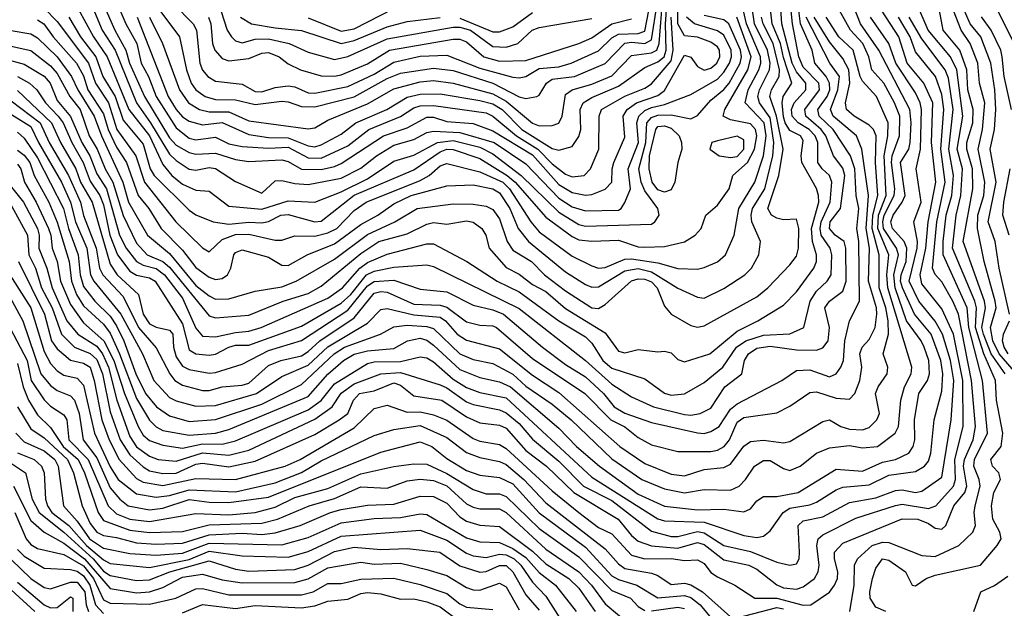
# Model space of a CAD drawing. Header units: metres. Extents: x -51132 to -49532, y -231222 to -229437.
# Tile 528 of 656: x -50456 to -50381, y -229763 to -229718. Entities that reach past the tile are written whole.
import ezdxf

# ---------------------------------------------------------------- set-up
doc = ezdxf.new("R2010")
doc.units = ezdxf.units.M
for name, color, linetype in [('CONTOUR_HALF', 8, 'Continuous'), ('CONTOUR_INDEX', 1, 'Continuous'), ('CONTOUR_INTER', 3, 'Continuous')]:
    doc.layers.add(name, color=color, linetype=linetype)

msp = doc.modelspace()

# ---------------------------------------------------------------- linework, layer by layer
at = {"layer": 'CONTOUR_HALF'}
for points, elevation in [([(-50454.08, -229717.095), (-50453.08, -229718.089), (-50450.7, -229721.259), (-50450.19, -229722.759), (-50449.2, -229724.259), (-50448.57, -229726.259), (-50447.128, -229728.259), (-50446.48, -229730.259), (-50444.097, -229733.259), (-50442.08, -229735.239), (-50441.58, -229735.528), (-50440.58, -229734.587), (-50439.58, -229734.222), (-50438.58, -229734.193), (-50436.58, -229734.652), (-50436.08, -229734.636), (-50435.08, -229734.315), (-50433.58, -229734.337), (-50432.58, -229734.098), (-50431.905, -229733.759), (-50430.58, -229732.396), (-50429.67, -229731.759), (-50425.58, -229730.128), (-50424.92, -229729.759), (-50424.08, -229729.022), (-50423.58, -229728.838), (-50421.08, -229729.464), (-50419.326, -229730.259), (-50418.829, -229730.759), (-50417.216, -229733.259), (-50416.58, -229734.007), (-50414.08, -229735.846), (-50412.58, -229736.596), (-50412.08, -229736.765), (-50411.58, -229736.707), (-50410.08, -229736.09), (-50409.58, -229736.053), (-50407.58, -229736.364), (-50406.08, -229736.799), (-50404.58, -229736.839), (-50404.08, -229736.712), (-50403.08, -229736.285), (-50402.451, -229735.759), (-50401.795, -229734.259), (-50401.445, -229732.259), (-50400.236, -229730.259), (-50399.575, -229728.259), (-50399.381, -229726.759), (-50399.538, -229725.759), (-50400.98, -229724.259), (-50400.746, -229723.259), (-50399.938, -229721.759), (-50399.793, -229721.259), (-50399.813, -229720.759), (-50400.861, -229718.259), (-50401.679, -229714.759)], 31.5), ([(-50447.022, -229717.759), (-50444.669, -229723.759), (-50444.079, -229724.759), (-50443.58, -229725.316), (-50443.08, -229725.645), (-50442.08, -229725.918), (-50440.58, -229725.737), (-50438.58, -229726.654), (-50437.08, -229726.862), (-50435.58, -229726.891), (-50434.08, -229727.511), (-50433.58, -229727.571), (-50433.08, -229727.434), (-50431.58, -229726.633), (-50430.474, -229725.759), (-50428.113, -229724.759), (-50426.58, -229723.823), (-50425.58, -229723.601), (-50424.08, -229723.574), (-50421.08, -229724.063), (-50420.08, -229724.335), (-50419.376, -229724.759), (-50417.885, -229726.259), (-50415.58, -229727.706), (-50415.08, -229727.834), (-50414.08, -229727.544), (-50413.58, -229726.798), (-50413.427, -229726.259), (-50413.463, -229724.759), (-50413.241, -229724.259), (-50412.58, -229723.852), (-50410.58, -229722.999), (-50408.58, -229721.573), (-50407.58, -229721.14), (-50407.098, -229720.759), (-50406.964, -229720.259), (-50407.013, -229718.259), (-50406.746, -229714.759)], 28.5), ([(-50452.08, -229716.051), (-50450.34, -229719.259), (-50449.298, -229720.759), (-50447.652, -229724.759), (-50446.083, -229726.759), (-50445.08, -229728.931), (-50444.401, -229729.759), (-50443.58, -229730.402), (-50442.58, -229730.869), (-50441.58, -229730.94), (-50440.08, -229732.081), (-50437.58, -229732.312), (-50435.58, -229731.664), (-50433.58, -229731.779), (-50431.58, -229730.993), (-50429.58, -229729.994), (-50427.58, -229728.675), (-50426.08, -229728.219), (-50424.278, -229727.259), (-50423.08, -229727.092), (-50421.08, -229727.6), (-50420.08, -229728.107), (-50417.928, -229729.759), (-50415.08, -229732.524), (-50413.58, -229733.473), (-50413.08, -229733.576), (-50408.08, -229733.428), (-50407.808, -229733.259), (-50407.495, -229732.759), (-50407.583, -229732.259), (-50408.58, -229730.916), (-50408.848, -229730.259), (-50409.022, -229729.259), (-50408.492, -229727.259), (-50408.433, -229725.759), (-50408.08, -229725.367), (-50407.58, -229725.178), (-50406.58, -229725.166), (-50405.08, -229725.462), (-50404.58, -229725.217), (-50403.58, -229724.037), (-50402.58, -229723.243), (-50402.193, -229722.759), (-50401.352, -229721.259), (-50401.246, -229720.759), (-50401.332, -229720.259), (-50402.213, -229718.259), (-50402.58, -229717.963), (-50404.08, -229717.628)], 30.5), ([(-50449.594, -229716.759), (-50448.717, -229718.759), (-50447.879, -229720.259), (-50447.599, -229721.259), (-50446.476, -229723.759), (-50444.58, -229726.891), (-50444.08, -229727.464), (-50443.08, -229728.017), (-50442.58, -229728.136), (-50441.08, -229728.059), (-50439.58, -229728.546), (-50438.58, -229728.69), (-50436.08, -229728.554), (-50435.58, -229728.704), (-50434.58, -229729.278), (-50433.08, -229729.306), (-50432.08, -229729.075), (-50431.58, -229728.832), (-50428.364, -229726.759), (-50426.58, -229726.142), (-50425.08, -229725.323), (-50424.58, -229725.341), (-50423.58, -229725.671), (-50421.58, -229725.815), (-50420.08, -229726.364), (-50417.08, -229728.18), (-50415.08, -229730.422), (-50414.08, -229731.026), (-50413.08, -229731.251), (-50412.58, -229731.191), (-50411.58, -229730.791), (-50411.081, -229730.259), (-50411.06, -229729.259), (-50410.924, -229728.759), (-50410.08, -229726.838), (-50410.206, -229725.259), (-50409.92, -229724.759), (-50409.197, -229724.259), (-50407.58, -229723.687), (-50407.08, -229723.307), (-50405.58, -229720.638), (-50405.08, -229720.804), (-50404.58, -229721.496), (-50404.08, -229721.784), (-50403.58, -229721.637), (-50403.115, -229721.259), (-50402.897, -229720.759), (-50402.927, -229720.259), (-50403.08, -229720.003), (-50403.58, -229719.652), (-50404.58, -229719.269), (-50405.58, -229719.187), (-50406.062, -229718.259), (-50406.08, -229716.641)], 29.5), ([(-50457.08, -229720.912), (-50455.58, -229721.326), (-50454.08, -229722.243), (-50453.61, -229722.759), (-50453.08, -229724.075), (-50452.08, -229725.294), (-50451.211, -229727.259), (-50450.605, -229728.259), (-50450.08, -229729.622), (-50449.353, -229730.759), (-50448.356, -229734.259), (-50447.87, -229735.259), (-50447.076, -229736.259), (-50446.58, -229736.536), (-50445.58, -229736.788), (-50444.966, -229737.259), (-50443.58, -229739.036), (-50442.58, -229741.298), (-50442.08, -229741.922), (-50441.08, -229741.958), (-50439.58, -229741.624), (-50438.58, -229741.537), (-50437.641, -229741.259), (-50432.58, -229739.035), (-50431.462, -229738.259), (-50430.149, -229736.759), (-50429.58, -229736.346), (-50428.08, -229735.701), (-50425.08, -229734.932), (-50424.58, -229734.929), (-50422.066, -229736.259), (-50419.759, -229737.759), (-50418.08, -229738.556), (-50415.08, -229740.743), (-50413.08, -229741.974), (-50412.58, -229742.433), (-50411.747, -229743.759), (-50411.08, -229744.339), (-50408.58, -229745.132), (-50407.08, -229746.234), (-50406.58, -229746.371), (-50405.58, -229746.273), (-50404.08, -229745.412), (-50402.658, -229744.259), (-50401.621, -229742.759), (-50400.928, -229742.259), (-50399.58, -229741.85), (-50397.58, -229741.728), (-50396.522, -229741.259), (-50396.059, -229739.259), (-50395.58, -229738.519), (-50394.751, -229737.759), (-50394.471, -229737.259), (-50394.417, -229735.759), (-50394.548, -229735.259), (-50395.228, -229734.259), (-50395.292, -229733.759), (-50395.217, -229733.259), (-50394.524, -229731.759), (-50394.397, -229730.259), (-50394.584, -229729.759), (-50395.152, -229729.259), (-50395.464, -229728.759), (-50395.48, -229727.259), (-50395.665, -229726.759), (-50396.117, -229726.259), (-50396.954, -229725.759), (-50397.42, -229725.259), (-50397.465, -229724.759), (-50397.252, -229724.259), (-50396.386, -229723.259), (-50396.379, -229722.759), (-50397.08, -229721.891), (-50397.414, -229721.259), (-50398.184, -229718.259), (-50398.293, -229716.759)], 33.5), ([(-50456.08, -229723.306), (-50453.514, -229725.759), (-50452.83, -229727.259), (-50451.672, -229729.259), (-50451.309, -229730.259), (-50450.441, -229731.759), (-50449.08, -229736.466), (-50448.552, -229737.259), (-50446.933, -229738.759), (-50446.583, -229740.259), (-50446.08, -229740.972), (-50445.58, -229741.244), (-50444.58, -229741.454), (-50444.325, -229741.759), (-50444.266, -229742.759), (-50444.08, -229743.468), (-50443.58, -229744.175), (-50443.08, -229744.441), (-50441.58, -229744.72), (-50441.08, -229744.664), (-50439.08, -229744.027), (-50437.08, -229743.005), (-50434.58, -229742.239), (-50431.08, -229739.935), (-50429.58, -229738.098), (-50429.08, -229737.769), (-50427.58, -229737.683), (-50425.58, -229738.358), (-50423.58, -229738.565), (-50421.58, -229739.558), (-50420.08, -229739.914), (-50419.281, -229740.259), (-50416.328, -229742.759), (-50414.58, -229744.07), (-50413.08, -229744.986), (-50411.701, -229746.259), (-50410.887, -229747.259), (-50410.08, -229747.738), (-50408.08, -229748.448), (-50404.58, -229749.224), (-50404.08, -229749.272), (-50403.58, -229749.137), (-50402.939, -229748.759), (-50402.08, -229747.451), (-50401.58, -229747.027), (-50398.191, -229745.259), (-50397.08, -229744.506), (-50396.08, -229744.466), (-50394.58, -229745.004), (-50394.08, -229744.769), (-50393.716, -229744.259), (-50393.522, -229743.759), (-50393.43, -229742.259), (-50393.077, -229740.759), (-50392.32, -229739.259), (-50392.358, -229734.759), (-50392.514, -229733.759), (-50392.376, -229732.259), (-50392.565, -229731.259), (-50392.673, -229729.259), (-50393, -229728.259), (-50394.31, -229726.259), (-50395.358, -229725.259), (-50395.463, -229724.759), (-50394.766, -229723.759), (-50394.565, -229723.259), (-50394.576, -229722.759), (-50394.832, -229722.259), (-50395.686, -229721.259), (-50395.893, -229720.259), (-50396.772, -229718.259), (-50396.914, -229717.259)], 34.5), ([(-50456.08, -229727.826), (-50455.58, -229728.219), (-50455.163, -229728.759), (-50454.825, -229729.759), (-50453.717, -229731.759), (-50453.08, -229733.28), (-50452.178, -229736.259), (-50452.007, -229737.759), (-50451.624, -229738.759), (-50451.08, -229739.608), (-50449.58, -229741.011), (-50449.08, -229741.686), (-50448.356, -229743.259), (-50447.08, -229746.623), (-50446.08, -229748.263), (-50445.58, -229748.782), (-50445.08, -229749.048), (-50443.08, -229749.412), (-50441.08, -229749.264), (-50440.08, -229748.988), (-50434.08, -229746.478), (-50432.58, -229744.793), (-50431.391, -229743.759), (-50430.58, -229743.266), (-50429.58, -229743.015), (-50427.58, -229742.84), (-50426.551, -229742.259), (-50425.58, -229742.07), (-50425.08, -229742.207), (-50424.58, -229742.587), (-50422.58, -229744.426), (-50421.08, -229745.042), (-50419.58, -229745.359), (-50418.748, -229745.759), (-50415.08, -229748.87), (-50413.758, -229750.259), (-50412.013, -229751.759), (-50409.08, -229753.879), (-50407.08, -229754.793), (-50404.58, -229755.055), (-50402.58, -229755), (-50401.08, -229755.215), (-50400.58, -229754.989), (-50400.08, -229754.383), (-50399.58, -229754.047), (-50398.58, -229754.044), (-50396.962, -229753.759), (-50394.08, -229751.974), (-50392.08, -229752.144), (-50390.58, -229751.446), (-50389.58, -229751.24), (-50388.58, -229750.759), (-50388.242, -229750.259), (-50388.12, -229749.759), (-50388.15, -229748.259), (-50387.811, -229746.259), (-50387.158, -229745.259), (-50387.022, -229744.759), (-50387.054, -229743.759), (-50387.427, -229742.759), (-50387.648, -229742.259), (-50388.762, -229740.759), (-50389.622, -229738.259), (-50389.703, -229737.259), (-50389.366, -229735.759), (-50389.507, -229735.259), (-50390.486, -229733.759), (-50390.554, -229733.259), (-50390.446, -229732.759), (-50389.684, -229731.259), (-50389.632, -229730.759), (-50389.892, -229728.759), (-50389.846, -229728.259), (-50389.277, -229726.759), (-50389.255, -229725.259), (-50389.654, -229724.259), (-50390.481, -229722.759), (-50391.367, -229721.759), (-50391.614, -229720.759), (-50392.064, -229719.759), (-50393.004, -229718.759), (-50393.829, -229717.259)], 36.5), ([(-50445.298, -229717.259), (-50443.82, -229719.259), (-50443.278, -229721.759), (-50442.929, -229722.759), (-50442.58, -229723.275), (-50441.883, -229723.759), (-50441.08, -229723.997), (-50439.58, -229724.024), (-50438.08, -229724.387), (-50436.08, -229724.126), (-50435.58, -229724.163), (-50434.58, -229724.521), (-50433.58, -229724.553), (-50430.58, -229723.787), (-50428.08, -229722.42), (-50427.08, -229722.016), (-50424.58, -229721.62), (-50423.08, -229721.801), (-50420.08, -229722.751), (-50418.08, -229723.807), (-50417.58, -229723.918), (-50416.752, -229723.759), (-50416.58, -229723.674), (-50416.031, -229722.759), (-50415.58, -229722.46), (-50413.912, -229722.259), (-50411.58, -229721.271), (-50410.08, -229719.738), (-50409.58, -229719.658), (-50408.58, -229719.748), (-50408.08, -229719.481), (-50407.648, -229716.759)], 27.5), ([(-50422.58, -229717.844), (-50420.08, -229718.87), (-50419.58, -229718.865), (-50418.58, -229718.492), (-50417.08, -229717.416)], 25.5), ([(-50390.319, -229762.759), (-50391.08, -229762.428), (-50391.505, -229761.759), (-50391.526, -229761.259), (-50391.324, -229760.259), (-50391.08, -229759.471), (-50390.58, -229758.77), (-50390.08, -229758.882), (-50388.817, -229759.759), (-50388.324, -229760.759), (-50388.08, -229760.827), (-50387.257, -229760.259), (-50386.58, -229760.007), (-50383.157, -229759.259), (-50381.878, -229757.759), (-50381.585, -229757.259), (-50381.69, -229756.759), (-50382.206, -229755.759), (-50382.31, -229754.759), (-50382.131, -229753.759), (-50381.633, -229752.759), (-50381.748, -229752.259), (-50382.241, -229751.759), (-50382.366, -229751.259), (-50381.58, -229750.269), (-50381.462, -229749.259), (-50381.94, -229746.759), (-50382.021, -229745.259), (-50382.901, -229743.259), (-50383.53, -229741.259), (-50383.464, -229739.759), (-50383.579, -229739.259), (-50385.268, -229735.259), (-50385.003, -229732.759), (-50384.629, -229731.259), (-50384.515, -229729.259), (-50384.909, -229727.759), (-50384.48, -229725.259), (-50384.945, -229721.759), (-50385.42, -229720.759), (-50387.11, -229718.759), (-50387.969, -229716.759)], 39.5), ([(-50380.41, -229744.759), (-50381.747, -229743.259), (-50382.21, -229742.259), (-50382.395, -229741.259), (-50381.972, -229739.759), (-50382.038, -229739.259), (-50382.883, -229736.259), (-50383.385, -229733.759), (-50383.355, -229732.759), (-50382.906, -229731.259), (-50382.82, -229730.259), (-50383.333, -229727.759), (-50382.998, -229726.259), (-50382.821, -229724.259), (-50383.213, -229722.759), (-50383.358, -229721.259), (-50383.94, -229719.759), (-50384.612, -229718.759), (-50385.2, -229717.259)], 40.5), ([(-50457.08, -229724.816), (-50455.08, -229726.04), (-50454.507, -229727.259), (-50452.756, -229730.259), (-50452.064, -229731.759), (-50451.704, -229733.259), (-50450.836, -229735.259), (-50450.561, -229737.259), (-50450.307, -229737.759), (-50448.273, -229740.259), (-50446.625, -229743.259), (-50445.755, -229745.259), (-50444.58, -229746.555), (-50444.08, -229746.811), (-50442.58, -229747.203), (-50441.08, -229747.173), (-50437.989, -229746.259), (-50436.08, -229744.975), (-50434.08, -229744.111), (-50432.58, -229742.724), (-50429.58, -229740.942), (-50428.58, -229739.891), (-50428.08, -229739.822), (-50426.08, -229740.311), (-50424.08, -229740.473), (-50423.659, -229740.759), (-50422.79, -229741.759), (-50422.08, -229742.228), (-50419.58, -229742.864), (-50417.08, -229744.867), (-50415.08, -229746.18), (-50410.462, -229750.259), (-50408.58, -229751.566), (-50406.58, -229752.358), (-50405.58, -229752.478), (-50404.08, -229752.016), (-50402.58, -229751.848), (-50402.08, -229751.603), (-50401.08, -229750.252), (-50400.58, -229749.885), (-50399.58, -229749.795), (-50398.08, -229749.981), (-50397.58, -229749.879), (-50395.08, -229748.375), (-50394.58, -229748.244), (-50393.725, -229748.759), (-50393.08, -229748.942), (-50392.08, -229748.997), (-50391.58, -229748.826), (-50390.99, -229748.259), (-50390.805, -229747.759), (-50391.092, -229746.259), (-50390.894, -229745.759), (-50390.212, -229744.759), (-50390.157, -229744.259), (-50390.52, -229743.259), (-50390.129, -229741.759), (-50390.147, -229740.759), (-50390.312, -229739.759), (-50390.813, -229738.259), (-50390.83, -229735.759), (-50391.348, -229733.759), (-50391.293, -229732.759), (-50390.923, -229731.259), (-50391.099, -229728.759), (-50391.055, -229726.759), (-50391.261, -229726.259), (-50391.58, -229725.934), (-50392.727, -229725.259), (-50393.307, -229724.759), (-50393.367, -229724.259), (-50393.045, -229722.759), (-50393.115, -229721.759), (-50393.58, -229720.882), (-50394.58, -229719.637), (-50395.74, -229717.759)], 35.5), ([(-50456.854, -229730.259), (-50455.623, -229731.759), (-50454.564, -229733.759), (-50454.453, -229734.259), (-50454.486, -229735.259), (-50453.869, -229736.759), (-50453.458, -229738.259), (-50452.344, -229740.759), (-50451.519, -229741.759), (-50450.08, -229742.675), (-50449.646, -229743.259), (-50449.199, -229744.259), (-50448.554, -229746.759), (-50447.58, -229749.511), (-50447.08, -229750.3), (-50446.08, -229751.011), (-50445.429, -229751.259), (-50444.08, -229751.382), (-50442.08, -229750.741), (-50440.08, -229750.923), (-50438.58, -229750.535), (-50433.58, -229748.207), (-50432.261, -229747.259), (-50431.58, -229746.232), (-50430.58, -229745.517), (-50428.562, -229744.759), (-50427.08, -229744.656), (-50424.08, -229745.606), (-50423.58, -229745.831), (-50422.08, -229746.894), (-50421.58, -229747.097), (-50419.58, -229747.501), (-50419.08, -229747.73), (-50418.08, -229748.524), (-50417.08, -229749.699), (-50415.08, -229751.377), (-50413.214, -229753.259), (-50411.08, -229754.352), (-50408.08, -229756.666), (-50406.58, -229757.08), (-50406.08, -229757.09), (-50404.58, -229756.701), (-50404.08, -229756.793), (-50402.58, -229757.764), (-50400.58, -229758.212), (-50398.58, -229759.018), (-50397.58, -229759.249), (-50397.08, -229759.151), (-50396.872, -229758.759), (-50396.847, -229758.259), (-50396.971, -229756.259), (-50396.58, -229755.883), (-50395.08, -229755.599), (-50393.08, -229754.51), (-50391.08, -229754.142), (-50389.58, -229753.605), (-50389.08, -229753.557), (-50388.08, -229753.757), (-50387.58, -229753.639), (-50386.08, -229752.587), (-50385.375, -229748.259), (-50385.175, -229745.259), (-50385.433, -229743.759), (-50386.025, -229741.759), (-50386.58, -229740.771), (-50387.821, -229739.259), (-50388.549, -229737.759), (-50387.958, -229735.259), (-50387.931, -229734.759), (-50388.191, -229733.259), (-50387.652, -229731.759), (-50388.027, -229729.259), (-50387.696, -229727.759), (-50387.612, -229724.759), (-50387.714, -229724.259), (-50388.08, -229723.501), (-50389.558, -229721.259), (-50390.08, -229719.754), (-50391.491, -229717.759)], 37.5), ([(-50456.58, -229718.772), (-50455.08, -229719.032), (-50454.58, -229719.336), (-50453.08, -229720.762), (-50452.004, -229722.259), (-50451.525, -229723.259), (-50450.283, -229725.259), (-50449.739, -229726.759), (-50448.103, -229730.259), (-50447.687, -229731.759), (-50446.24, -229734.259), (-50444.58, -229735.645), (-50442.58, -229738.077), (-50441.58, -229738.862), (-50441.08, -229739.107), (-50440.08, -229739.095), (-50438.08, -229738.512), (-50436.08, -229738.182), (-50434.976, -229737.759), (-50432.08, -229736.083), (-50429.58, -229734.215), (-50427.514, -229733.259), (-50425.809, -229732.259), (-50423.08, -229731.896), (-50421.58, -229731.921), (-50420.58, -229732.079), (-50420.08, -229732.317), (-50419.58, -229733.035), (-50419.005, -229734.759), (-50418.58, -229735.398), (-50417.152, -229736.259), (-50416.175, -229737.259), (-50414.58, -229738.492), (-50412.58, -229739.768), (-50412.08, -229739.814), (-50411.58, -229739.509), (-50409.58, -229737.72), (-50409.08, -229737.562), (-50408.58, -229737.588), (-50408.08, -229737.812), (-50407.65, -229738.259), (-50407.08, -229739.645), (-50406.58, -229740.253), (-50405.08, -229741.1), (-50404.58, -229741.226), (-50404.08, -229741.139), (-50400.08, -229738.948), (-50399.25, -229738.259), (-50397.58, -229736.524), (-50397.08, -229735.848), (-50396.94, -229735.259), (-50396.915, -229733.759), (-50397.08, -229733.065), (-50398.08, -229733.119), (-50398.58, -229732.981), (-50398.971, -229732.759), (-50399.264, -229732.259), (-50398.413, -229729.759), (-50398.085, -229727.759), (-50398.591, -229725.259), (-50399.102, -229723.759), (-50398.991, -229723.259), (-50398.39, -229722.259), (-50398.382, -229721.759), (-50398.855, -229719.759), (-50399.61, -229718.259), (-50399.736, -229717.759)], 32.5), ([(-50456.02, -229736.259), (-50454.049, -229740.259), (-50453.526, -229742.259), (-50453.08, -229742.885), (-50452.08, -229743.719), (-50451.08, -229743.963), (-50450.576, -229744.259), (-50450.272, -229745.259), (-50449.712, -229748.259), (-50449.155, -229749.759), (-50448.395, -229751.259), (-50447.08, -229752.692), (-50446.58, -229752.975), (-50445.08, -229753.215), (-50442.58, -229752.691), (-50439.58, -229752.767), (-50435.825, -229751.759), (-50434.67, -229751.259), (-50430.58, -229748.858), (-50429.08, -229747.4), (-50428.08, -229747.136), (-50426.58, -229747.66), (-50425.58, -229747.645), (-50424.58, -229747.879), (-50423.58, -229748.28), (-50421.58, -229749.655), (-50421.08, -229749.87), (-50419.58, -229750.127), (-50419.08, -229750.417), (-50415.58, -229753.618), (-50413.58, -229755.272), (-50412.08, -229756.399), (-50411.08, -229756.874), (-50409.58, -229758.487), (-50408.58, -229758.761), (-50406.58, -229758.737), (-50405.58, -229758.903), (-50404.58, -229758.835), (-50404.08, -229759.136), (-50403.58, -229759.795), (-50403.08, -229760.132), (-50401.747, -229760.759), (-50400.244, -229761.759), (-50398.58, -229761.749), (-50396.58, -229762.271), (-50395.994, -229762.259), (-50394.58, -229761.289), (-50394.212, -229760.759), (-50393.989, -229760.259), (-50393.947, -229759.759), (-50394.204, -229758.759), (-50394.208, -229758.259), (-50393.58, -229757.59), (-50389.08, -229755.733), (-50387.901, -229755.759), (-50387.08, -229756.086), (-50386.58, -229756.451), (-50386.08, -229756.52), (-50385.777, -229756.259), (-50385.174, -229754.759), (-50384.337, -229753.759), (-50384.187, -229753.259), (-50384.435, -229751.759), (-50384.354, -229751.259), (-50383.713, -229749.759), (-50383.533, -229748.759), (-50383.82, -229745.259), (-50384.827, -229740.259), (-50385.233, -229739.259), (-50386.08, -229737.805), (-50386.58, -229737.244), (-50386.783, -229736.759), (-50386.45, -229733.259), (-50385.835, -229730.259), (-50386.144, -229727.759), (-50385.92, -229724.759), (-50386.08, -229723.627), (-50386.566, -229722.259), (-50388.08, -229720.4), (-50388.477, -229719.259), (-50389.362, -229717.759)], 38.5), ([(-50441.634, -229717.759), (-50441.449, -229718.259), (-50441.317, -229719.759), (-50441.143, -229720.259), (-50440.58, -229720.893), (-50440.08, -229721.068), (-50438.58, -229720.902), (-50437.58, -229720.497), (-50437.08, -229720.446), (-50436.262, -229720.759), (-50435.58, -229721.293), (-50434.664, -229721.759), (-50433.08, -229722.197), (-50432.08, -229722.228), (-50431.58, -229722.135), (-50429.58, -229721.308), (-50427.921, -229720.259), (-50423.08, -229719.428), (-50422.58, -229719.427), (-50422.08, -229719.621), (-50420.757, -229720.759), (-50419.58, -229721.089), (-50417.58, -229721.051), (-50413.58, -229719.764), (-50412.58, -229719.331), (-50411.08, -229718.263), (-50409.58, -229717.884)], 26.5), ([(-50439.195, -229717.759), (-50438.376, -229718.259), (-50436.58, -229718.585), (-50434.58, -229718.769), (-50431.58, -229719.759), (-50430.58, -229719.538), (-50428.08, -229718.494), (-50426.58, -229718.092), (-50424.08, -229717.795)], 25.5), ([(-50380.795, -229724.759), (-50381.363, -229722.259), (-50381.503, -229720.759), (-50381.612, -229720.259), (-50382.338, -229718.759), (-50383.08, -229717.73)], 41.5), ([(-50403.08, -229727.121), (-50403.498, -229727.259), (-50403.639, -229727.759), (-50402.942, -229728.259), (-50402.08, -229728.393), (-50401.58, -229728.31), (-50401.065, -229727.759), (-50401.08, -229727.046), (-50401.58, -229726.77), (-50403.08, -229727.121)], 30.5), ([(-50380.966, -229734.259), (-50381.453, -229732.759), (-50381.383, -229731.759), (-50380.897, -229729.259)], 41.5), ([(-50457.893, -229736.759), (-50455.673, -229740.759), (-50454.318, -229744.759), (-50453.58, -229745.661), (-50453.08, -229746.022), (-50452.08, -229746.435), (-50451.78, -229746.759), (-50451.412, -229747.759), (-50451.106, -229749.759), (-50450.08, -229751.129), (-50449.08, -229753.404), (-50448.338, -229754.259), (-50447.7, -229754.759), (-50446.08, -229755.073), (-50445.08, -229754.939), (-50443.08, -229754.267), (-50441.58, -229754.487), (-50440.08, -229754.513), (-50437.08, -229754.109), (-50428.58, -229750.699), (-50425.58, -229749.922), (-50424.702, -229750.259), (-50423.58, -229751.17), (-50422.08, -229752.072), (-50421.08, -229752.434), (-50419.58, -229752.621), (-50418.58, -229753.084), (-50416.58, -229755.298), (-50413.08, -229757.884), (-50411.08, -229760.054), (-50410.58, -229760.337), (-50409.171, -229760.759), (-50407.58, -229761.721), (-50405.58, -229761.555), (-50405.08, -229761.694), (-50404.38, -229762.259), (-50402.58, -229764.425)], 39.5), ([(-50456.08, -229743.982), (-50455.668, -229745.759), (-50455.268, -229746.759), (-50454.58, -229747.865), (-50453.58, -229748.84), (-50452.641, -229750.259), (-50451.486, -229751.259), (-50451.014, -229752.259), (-50449.979, -229755.259), (-50449.58, -229755.858), (-50447.58, -229756.609), (-50446.08, -229756.779), (-50443.58, -229756.693), (-50441.58, -229756.188), (-50437.58, -229756.079), (-50436.387, -229755.759), (-50434.008, -229754.759), (-50432.08, -229754.197), (-50430.08, -229753.311), (-50428.08, -229753.412), (-50426.58, -229752.855), (-50425.58, -229752.746), (-50424.58, -229752.844), (-50423.58, -229753.245), (-50422.08, -229754.598), (-50421.58, -229754.85), (-50421.08, -229754.983), (-50419.58, -229754.982), (-50419.08, -229755.261), (-50416.08, -229758.05), (-50413.577, -229759.759), (-50412.606, -229760.759), (-50411.58, -229762.179), (-50409.08, -229764.274)], 40.5), ([(-50456.224, -229749.259), (-50455.58, -229749.923), (-50454.08, -229750.592), (-50453.255, -229751.259), (-50453.006, -229751.759), (-50452.616, -229754.759), (-50451.58, -229755.922), (-50450.644, -229757.259), (-50449.58, -229757.97), (-50447.58, -229758.364), (-50445.58, -229758.502), (-50443.58, -229758.339), (-50441.58, -229757.584), (-50436.08, -229757.707), (-50434.08, -229757.158), (-50431.58, -229756.053), (-50429.08, -229755.72), (-50427.08, -229755.639), (-50425.58, -229755.354), (-50425.08, -229755.418), (-50422.08, -229757.173), (-50421.08, -229757.489), (-50419.58, -229757.542), (-50418.58, -229757.983), (-50417.58, -229758.659), (-50416.58, -229759.813), (-50415.335, -229760.759), (-50413.781, -229762.759)], 41.5), ([(-50456.986, -229751.259), (-50455.49, -229752.259), (-50454.986, -229754.259), (-50454.455, -229755.259), (-50452.58, -229756.764), (-50450.356, -229758.759), (-50449.58, -229759.716), (-50449.08, -229760.035), (-50447.08, -229760.405), (-50446.08, -229760.358), (-50444.542, -229759.759), (-50441.58, -229758.91), (-50439.58, -229759.559), (-50438.58, -229759.71), (-50435.08, -229759.568), (-50434.08, -229759.253), (-50432.08, -229758.212), (-50430.58, -229757.89), (-50428.58, -229758.076), (-50426.58, -229758), (-50424.092, -229758.259), (-50422.58, -229759.302), (-50421.08, -229759.778), (-50420.58, -229759.729), (-50419.58, -229759.277), (-50419.08, -229759.28), (-50418.559, -229759.759), (-50417.58, -229761.493), (-50416.58, -229762.668)], 42.5), ([(-50456.295, -229755.259), (-50455.442, -229757.259), (-50455.08, -229757.678), (-50454.58, -229757.992), (-50452.58, -229758.451), (-50451.08, -229759.302), (-50450.336, -229760.259), (-50449.58, -229761.866), (-50449.08, -229762.125), (-50446.08, -229762.209), (-50444.09, -229761.759), (-50442.58, -229761.053), (-50442.08, -229761.022), (-50440.08, -229761.494), (-50434.58, -229761.506), (-50433.686, -229761.259), (-50432.58, -229760.648), (-50431.58, -229760.645), (-50430.08, -229760.311), (-50427.58, -229760.233), (-50425.58, -229760.721), (-50423.58, -229761.4), (-50422.58, -229762.189), (-50422.08, -229762.426), (-50420.08, -229762.61)], 43.5), ([(-50456.58, -229758.814), (-50455.08, -229760.249), (-50454.08, -229760.939), (-50453.58, -229761.035), (-50452.08, -229760.538), (-50451.58, -229760.544), (-50450.986, -229761.259), (-50450.901, -229762.259), (-50450.714, -229762.759)], 44.5), ([(-50456.58, -229761.124), (-50454.776, -229762.759)], 45.5)]:
    msp.add_lwpolyline(points, dxfattribs=dict(at, elevation=elevation))
at = {"layer": 'CONTOUR_INDEX'}
for points, elevation in [([(-50451.08, -229715.34), (-50449.665, -229718.759), (-50448.698, -229720.259), (-50447.072, -229724.259), (-50446.01, -229725.759), (-50444.58, -229728.142), (-50444.08, -229728.624), (-50443.08, -229729.279), (-50442.58, -229729.36), (-50441.58, -229729.138), (-50441.08, -229729.213), (-50439.58, -229730.2), (-50437.58, -229731.094), (-50436.58, -229730.151), (-50436.08, -229730.119), (-50435.08, -229730.362), (-50434.08, -229730.436), (-50431.58, -229729.959), (-50430.08, -229729.185), (-50428.908, -229728.259), (-50427.58, -229727.448), (-50426.08, -229727.022), (-50425.08, -229726.493), (-50424.58, -229726.397), (-50422.58, -229726.496), (-50419.982, -229727.259), (-50417.58, -229728.869), (-50415.08, -229731.465), (-50414.08, -229732.121), (-50413.08, -229732.437), (-50410.58, -229732.365), (-50410.376, -229732.259), (-50410.08, -229731.794), (-50409.647, -229730.759), (-50409.839, -229729.259), (-50409.05, -229727.259), (-50409.184, -229725.759), (-50409.029, -229725.259), (-50408.58, -229724.827), (-50408.08, -229724.6), (-50407.08, -229724.374), (-50405.08, -229723.625), (-50403.08, -229722.447), (-50402.58, -229721.934), (-50402.17, -229721.259), (-50402.006, -229720.759), (-50402.037, -229720.259), (-50402.58, -229719.118), (-50403.08, -229718.809), (-50404.799, -229718.259), (-50405.418, -229717.759)], 30), ([(-50434.08, -229717.824), (-50431.58, -229718.818), (-50430.58, -229718.638), (-50427.58, -229717.115)], 25), ([(-50381.278, -229744.759), (-50382.329, -229743.259), (-50382.92, -229741.759), (-50383.036, -229741.259), (-50382.767, -229739.759), (-50382.835, -229739.259), (-50384.466, -229734.759), (-50383.73, -229730.759), (-50383.751, -229729.259), (-50384.182, -229727.759), (-50384.181, -229727.259), (-50383.723, -229725.759), (-50383.711, -229724.759), (-50384.101, -229723.259), (-50384.173, -229721.759), (-50384.707, -229720.259), (-50385.987, -229718.759), (-50386.242, -229717.259)], 40), ([(-50456.58, -229724.091), (-50454.373, -229725.759), (-50453.683, -229727.259), (-50452.237, -229729.759), (-50451.328, -229731.759), (-50451.08, -229732.791), (-50450.121, -229735.259), (-50449.886, -229736.759), (-50449.618, -229737.259), (-50448.08, -229738.902), (-50446.923, -229741.259), (-50445.58, -229742.8), (-50444.554, -229744.759), (-50444.176, -229745.259), (-50443.58, -229745.631), (-50442.08, -229746.017), (-50441.58, -229746.033), (-50440.58, -229745.748), (-50439.08, -229745.636), (-50438.58, -229745.466), (-50437.08, -229744.125), (-50436.14, -229743.759), (-50434.58, -229743.396), (-50434.08, -229743.082), (-50433.179, -229742.259), (-50430.58, -229740.52), (-50429.08, -229738.661), (-50428.58, -229738.533), (-50428.08, -229738.587), (-50426.08, -229739.487), (-50424.08, -229739.568), (-50423.58, -229739.71), (-50422.08, -229740.821), (-50421.08, -229741.079), (-50420.08, -229741.121), (-50419.819, -229741.259), (-50417.08, -229743.596), (-50413.108, -229746.259), (-50411.153, -229748.259), (-50410.08, -229748.775), (-50409.08, -229749.573), (-50408.08, -229750.137), (-50406.08, -229750.646), (-50403.58, -229750.65), (-50403.08, -229750.536), (-50402.564, -229750.259), (-50402.163, -229749.759), (-50401.58, -229748.414), (-50401.08, -229748.071), (-50398.58, -229747.71), (-50397.58, -229747.203), (-50396.08, -229746.173), (-50395.58, -229746.126), (-50394.08, -229746.603), (-50393.08, -229746.674), (-50392.656, -229746.259), (-50392.299, -229745.259), (-50392.141, -229744.259), (-50392.284, -229743.259), (-50392.12, -229742.759), (-50391.58, -229742.161), (-50391.127, -229741.259), (-50390.995, -229740.259), (-50391.037, -229739.759), (-50391.634, -229737.759), (-50391.562, -229735.259), (-50391.797, -229733.759), (-50391.627, -229731.259), (-50392.148, -229727.759), (-50392.543, -229726.759), (-50394.304, -229725.259), (-50394.515, -229724.759), (-50393.944, -229723.259), (-50393.841, -229722.259), (-50394.554, -229721.259), (-50396.351, -229717.759)], 35), ([(-50457.47, -229739.759), (-50455.362, -229743.759), (-50455.045, -229745.259), (-50454.08, -229746.723), (-50453.58, -229747.21), (-50452.58, -229747.877), (-50452.362, -229748.259), (-50452.2, -229749.759), (-50450.743, -229751.259), (-50449.222, -229754.759), (-50448.58, -229755.373), (-50447.58, -229755.771), (-50446.08, -229755.95), (-50442.58, -229755.346), (-50440.08, -229755.448), (-50438.08, -229755.251), (-50436.58, -229754.849), (-50435.08, -229754.122), (-50432.58, -229753.44), (-50430.08, -229752.331), (-50427.58, -229751.773), (-50426.08, -229751.575), (-50425.08, -229751.614), (-50423.58, -229752.304), (-50421.58, -229753.534), (-50420.58, -229753.844), (-50419.58, -229753.848), (-50419.08, -229754.04), (-50416.58, -229756.464), (-50413.58, -229758.618), (-50411.08, -229761.158), (-50409.653, -229761.759), (-50409.08, -229762.374), (-50408.58, -229762.676)], 40), ([(-50456.08, -229760.543), (-50454.08, -229762.251), (-50453.58, -229762.475), (-50453.08, -229762.446), (-50452.08, -229761.644), (-50451.899, -229761.759), (-50451.906, -229762.759)], 45), ([(-50383.646, -229762.759), (-50383.119, -229761.259), (-50382.08, -229760.798), (-50381.08, -229760.072)], 40), ([(-50408.08, -229762.715), (-50406.08, -229762.425), (-50405.58, -229762.531)], 40)]:
    msp.add_lwpolyline(points, dxfattribs=dict(at, elevation=elevation))
at = {"layer": 'CONTOUR_INTER'}
for points, elevation in [([(-50380.599, -229719.759), (-50381.825, -229717.259), (-50382.83, -229715.759), (-50383.21, -229714.759), (-50384.08, -229713.779), (-50384.305, -229713.259), (-50384.484, -229709.759), (-50384.908, -229708.259), (-50384.83, -229706.259), (-50384.971, -229705.759), (-50385.531, -229704.759), (-50386.088, -229702.759), (-50386.218, -229701.759), (-50386.997, -229699.759), (-50386.58, -229698.998), (-50385.58, -229698.308), (-50385.06, -229697.759), (-50384.768, -229697.259), (-50384.492, -229696.259), (-50384.08, -229696.079), (-50383.08, -229696.578), (-50382.08, -229696.876), (-50378.58, -229698.932)], 42), ([(-50456.58, -229719.949), (-50455.08, -229720.295), (-50453.58, -229721.46), (-50453.08, -229722.042), (-50452.13, -229723.759), (-50451.339, -229724.759), (-50450.672, -229726.759), (-50450.047, -229727.759), (-50449.454, -229729.259), (-50448.858, -229730.259), (-50448.08, -229732.783), (-50447.08, -229734.88), (-50446.271, -229735.759), (-50445.08, -229736.274), (-50444.58, -229736.692), (-50441.58, -229740.376), (-50441.08, -229740.521), (-50438.58, -229740.327), (-50435.969, -229739.259), (-50434.08, -229738.687), (-50433.08, -229738.119), (-50430.08, -229735.655), (-50428.717, -229734.759), (-50426.58, -229734.173), (-50425.08, -229733.43), (-50424.58, -229733.314), (-50423.58, -229733.426), (-50422.08, -229733.175), (-50421.58, -229733.282), (-50420.925, -229733.759), (-50420.611, -229734.259), (-50420.375, -229735.259), (-50419.08, -229736.725), (-50418.08, -229737.214), (-50417.08, -229738.002), (-50416.08, -229738.524), (-50414.58, -229739.823), (-50411.58, -229741.674), (-50410.58, -229743.055), (-50410.08, -229743.18), (-50409.08, -229742.927), (-50407.58, -229743.107), (-50407.08, -229743.055), (-50406.58, -229743.187), (-50406.08, -229743.67), (-50405.58, -229743.846), (-50403.642, -229743.259), (-50401.58, -229741.525), (-50400.009, -229740.759), (-50398.08, -229739.559), (-50397.08, -229738.557), (-50395.767, -229736.759), (-50395.574, -229736.259), (-50395.579, -229735.759), (-50395.886, -229734.759), (-50395.948, -229733.759), (-50395.401, -229731.759), (-50395.421, -229731.259), (-50395.58, -229730.726), (-50396.677, -229728.759), (-50396.733, -229728.259), (-50396.58, -229727.1), (-50396.778, -229726.759), (-50397.58, -229726.338), (-50397.955, -229725.759), (-50398.08, -229725.322), (-50398.175, -229724.259), (-50398.084, -229723.759), (-50397.447, -229722.759), (-50398.08, -229720.807), (-50398.285, -229719.759), (-50398.928, -229718.259), (-50399.375, -229714.259)], 33), ([(-50454.58, -229717.955), (-50454.106, -229718.259), (-50453.4, -229719.259), (-50451.608, -229721.259), (-50451.08, -229722.197), (-50450.751, -229723.259), (-50449.58, -229725.091), (-50449.218, -229726.259), (-50448.58, -229727.612), (-50447.843, -229728.759), (-50446.95, -229731.259), (-50446.13, -229732.259), (-50445.214, -229733.759), (-50443.58, -229735.415), (-50442.58, -229736.71), (-50441.58, -229737.444), (-50441.08, -229737.622), (-50440.58, -229737.54), (-50440.189, -229737.259), (-50439.922, -229736.759), (-50439.703, -229735.759), (-50439.58, -229735.579), (-50439.08, -229735.384), (-50437.08, -229735.946), (-50436.08, -229736.548), (-50435.58, -229736.577), (-50434.147, -229735.759), (-50432.08, -229734.92), (-50430.08, -229733.47), (-50428.798, -229732.759), (-50427.58, -229731.899), (-50426.262, -229731.259), (-50423.58, -229730.525), (-50421.58, -229730.453), (-50420.08, -229730.749), (-50419.58, -229731.062), (-50418.791, -229732.259), (-50418.163, -229733.759), (-50417.38, -229734.759), (-50414.58, -229737.035), (-50413.08, -229738), (-50412.58, -229738.208), (-50412.08, -229738.173), (-50410.08, -229736.968), (-50409.08, -229736.801), (-50408.08, -229737.046), (-50406.08, -229738.286), (-50404.58, -229738.958), (-50404.08, -229739.043), (-50402.58, -229738.309), (-50400.996, -229737.259), (-50400.499, -229736.759), (-50399.933, -229735.759), (-50399.809, -229734.759), (-50400.457, -229733.259), (-50400.512, -229732.759), (-50400.414, -229732.259), (-50399.482, -229730.759), (-50398.869, -229728.259), (-50398.797, -229727.259), (-50399.08, -229725.384), (-50399.876, -229724.259), (-50400.025, -229723.759), (-50399.892, -229723.259), (-50399.125, -229721.759), (-50399.089, -229721.259), (-50399.294, -229720.259), (-50400.26, -229718.259), (-50400.852, -229714.259)], 32), ([(-50456.701, -229731.759), (-50455.324, -229734.259), (-50455.232, -229735.759), (-50454.723, -229736.759), (-50454.266, -229738.259), (-50453.459, -229739.759), (-50452.763, -229741.759), (-50451.765, -229742.759), (-50450.58, -229743.227), (-50450.08, -229743.681), (-50449.66, -229744.759), (-50449.08, -229747.639), (-50448.306, -229749.759), (-50447.58, -229750.905), (-50446.58, -229751.817), (-50446.08, -229752.112), (-50445.08, -229752.309), (-50444.08, -229752.295), (-50442.58, -229751.614), (-50442.08, -229751.528), (-50440.08, -229751.798), (-50438.08, -229751.38), (-50433.58, -229749.358), (-50431.716, -229748.259), (-50431.069, -229747.759), (-50430.63, -229746.759), (-50430.175, -229746.259), (-50429.08, -229746.043), (-50427.58, -229745.458), (-50427.08, -229745.617), (-50426.08, -229746.426), (-50423.94, -229746.759), (-50422.08, -229748.026), (-50421.08, -229748.471), (-50419.58, -229748.663), (-50419.08, -229748.877), (-50417.58, -229750.564), (-50416.012, -229751.759), (-50413.94, -229753.759), (-50410.594, -229755.759), (-50409.58, -229757.016), (-50409.08, -229757.425), (-50408.08, -229757.777), (-50406.08, -229757.958), (-50404.58, -229757.525), (-50404.08, -229757.692), (-50402.58, -229758.845), (-50400.696, -229759.259), (-50400.08, -229759.543), (-50398.58, -229760.727), (-50398.08, -229760.954), (-50397.08, -229761.066), (-50396.58, -229760.898), (-50395.715, -229760.259), (-50395.447, -229759.759), (-50395.357, -229759.259), (-50395.545, -229757.759), (-50395.443, -229757.259), (-50395.08, -229756.958), (-50392.58, -229755.688), (-50389.58, -229754.723), (-50389.08, -229754.636), (-50387.08, -229754.958), (-50386.543, -229754.759), (-50385.182, -229753.259), (-50385.037, -229752.759), (-50385.104, -229751.259), (-50384.468, -229748.759), (-50384.495, -229745.259), (-50385.186, -229741.759), (-50386.08, -229739.851), (-50387.58, -229737.962), (-50387.718, -229737.259), (-50387.285, -229735.259), (-50387.121, -229733.259), (-50386.529, -229730.259), (-50386.852, -229727.259), (-50386.751, -229724.259), (-50387.434, -229722.759), (-50388.699, -229721.259), (-50389.34, -229719.259), (-50391.578, -229715.759)], 38), ([(-50456.08, -229728.895), (-50455.834, -229729.259), (-50455.564, -229730.259), (-50454.688, -229731.759), (-50453.735, -229733.759), (-50453.56, -229734.259), (-50453.454, -229735.259), (-50453.074, -229736.259), (-50452.822, -229737.759), (-50452.08, -229739.508), (-50451.08, -229740.901), (-50449.539, -229742.259), (-50448.781, -229743.759), (-50447.974, -229746.259), (-50446.956, -229748.759), (-50446.58, -229749.414), (-50446.08, -229749.801), (-50445.08, -229750.176), (-50443.58, -229750.391), (-50442.08, -229750.074), (-50440.58, -229750.083), (-50439.58, -229749.844), (-50434.08, -229747.499), (-50433.08, -229746.774), (-50432.08, -229745.52), (-50429.58, -229743.971), (-50429.08, -229743.845), (-50427.08, -229743.839), (-50425.58, -229743.471), (-50425.08, -229743.551), (-50424.58, -229743.854), (-50423.08, -229745.161), (-50422.08, -229745.812), (-50421.08, -229746.191), (-50419.08, -229746.59), (-50412.58, -229752.584), (-50407.58, -229755.75), (-50407.08, -229755.896), (-50404.08, -229756.001), (-50401.08, -229756.993), (-50400.08, -229757.149), (-50399.58, -229757.054), (-50399.08, -229756.659), (-50398.089, -229755.259), (-50397.58, -229754.924), (-50396.08, -229754.685), (-50395.58, -229754.492), (-50394.08, -229753.538), (-50393.58, -229753.345), (-50391.58, -229753.164), (-50390.08, -229752.436), (-50388.08, -229752.151), (-50387.402, -229751.759), (-50387.08, -229751.376), (-50386.9, -229750.759), (-50386.666, -229748.259), (-50386.08, -229746.079), (-50385.996, -229744.759), (-50386.147, -229743.759), (-50386.883, -229741.759), (-50388.159, -229740.259), (-50389.062, -229738.259), (-50389.203, -229737.759), (-50389.16, -229737.259), (-50388.785, -229736.259), (-50388.721, -229735.259), (-50388.92, -229734.759), (-50389.816, -229733.759), (-50389.942, -229733.259), (-50389.77, -229732.759), (-50389.071, -229731.759), (-50388.864, -229731.259), (-50389.212, -229728.759), (-50388.585, -229727.759), (-50388.47, -229727.259), (-50388.393, -229725.759), (-50388.491, -229724.759), (-50390.857, -229720.259), (-50392.229, -229718.259), (-50393.016, -229716.259)], 37), ([(-50456.08, -229722.252), (-50455.17, -229722.759), (-50454.632, -229723.259), (-50453.963, -229724.259), (-50453.015, -229725.259), (-50452.638, -229725.759), (-50451.978, -229727.259), (-50451.126, -229728.759), (-50450.58, -229730.176), (-50449.844, -229731.259), (-50449.58, -229731.983), (-50449.1, -229734.259), (-50448.524, -229735.759), (-50447.58, -229736.995), (-50447.08, -229737.296), (-50446.08, -229737.495), (-50445.66, -229737.759), (-50443.58, -229740.97), (-50443.08, -229742.943), (-50442.58, -229743.249), (-50441.58, -229743.353), (-50441.08, -229743.285), (-50440.08, -229742.756), (-50439.58, -229742.608), (-50438.58, -229742.603), (-50434.58, -229741.162), (-50431.58, -229739.417), (-50430.843, -229738.759), (-50429.649, -229737.259), (-50429.08, -229736.99), (-50427.58, -229736.699), (-50425.08, -229736.509), (-50424.58, -229736.63), (-50418.08, -229739.828), (-50413.08, -229743.748), (-50411.08, -229745.556), (-50409.58, -229746.519), (-50407.908, -229747.259), (-50405.58, -229747.849), (-50405.08, -229747.904), (-50404.374, -229747.759), (-50403.58, -229747.364), (-50402.515, -229745.759), (-50401.227, -229744.759), (-50401.015, -229743.759), (-50400.722, -229743.259), (-50400.08, -229742.822), (-50399.08, -229742.666), (-50397.08, -229742.94), (-50395.58, -229742.97), (-50395.08, -229742.794), (-50394.697, -229742.259), (-50394.584, -229741.259), (-50394.934, -229739.759), (-50394.594, -229739.259), (-50393.58, -229738.514), (-50393.326, -229737.759), (-50393.348, -229735.259), (-50393.487, -229734.759), (-50394.155, -229734.259), (-50394.585, -229733.759), (-50394.541, -229733.259), (-50393.751, -229732.259), (-50393.424, -229729.759), (-50393.58, -229729.185), (-50394.29, -229728.259), (-50394.859, -229726.759), (-50395.227, -229726.259), (-50396.379, -229725.259), (-50396.455, -229724.759), (-50395.337, -229723.259), (-50395.405, -229722.759), (-50396.58, -229721.538), (-50396.908, -229720.759), (-50397.398, -229718.259), (-50397.58, -229716.285)], 34), ([(-50448.738, -229716.259), (-50447.886, -229718.259), (-50447.058, -229719.759), (-50446.726, -229721.259), (-50446.178, -229722.259), (-50445.595, -229723.759), (-50444.08, -229726.147), (-50443.08, -229726.92), (-50442.58, -229727.061), (-50441.08, -229726.856), (-50440.08, -229727.345), (-50439.08, -229727.563), (-50437.08, -229727.694), (-50435.58, -229727.615), (-50434.08, -229728.422), (-50433.08, -229728.442), (-50431.08, -229727.51), (-50429.473, -229726.259), (-50427.08, -229725.292), (-50426.08, -229724.64), (-50425.58, -229724.469), (-50424.58, -229724.447), (-50420.58, -229725.017), (-50420.08, -229725.272), (-50418.287, -229726.759), (-50416.688, -229727.759), (-50415.58, -229728.867), (-50414.58, -229729.653), (-50414.08, -229729.852), (-50413.176, -229729.759), (-50412.686, -229729.259), (-50412.055, -229727.759), (-50412.025, -229725.259), (-50411.851, -229724.759), (-50410.08, -229723.741), (-50408.58, -229723.13), (-50408.08, -229722.807), (-50406.58, -229721.071), (-50406.418, -229720.259), (-50406.574, -229717.759)], 29), ([(-50446.103, -229717.759), (-50445.109, -229719.759), (-50443.83, -229723.259), (-50443.14, -229724.259), (-50442.297, -229724.759), (-50441.58, -229724.931), (-50440.08, -229724.921), (-50438.58, -229725.617), (-50434.08, -229726.225), (-50433.58, -229726.144), (-50432.58, -229725.557), (-50429.58, -229724.323), (-50427.58, -229723.195), (-50425.58, -229722.648), (-50424.58, -229722.561), (-50423.08, -229722.764), (-50420.08, -229723.57), (-50419.08, -229724.122), (-50417.08, -229725.798), (-50416.58, -229725.998), (-50415.58, -229725.977), (-50415.08, -229725.79), (-50414.823, -229725.259), (-50414.58, -229723.624), (-50414.08, -229723.265), (-50412.58, -229722.828), (-50411.08, -229722.197), (-50409.58, -229720.671), (-50408.08, -229720.468), (-50407.665, -229720.259), (-50407.476, -229719.759), (-50407.22, -229716.259)], 28), ([(-50444.266, -229716.759), (-50442.777, -229718.259), (-50442.534, -229718.759), (-50442.282, -229721.259), (-50442.08, -229721.767), (-50441.678, -229722.259), (-50441.08, -229722.611), (-50439.08, -229722.835), (-50438.08, -229723.388), (-50437.58, -229723.423), (-50436.58, -229723.088), (-50435.58, -229722.953), (-50435.08, -229723.041), (-50434.08, -229723.504), (-50433.58, -229723.515), (-50431.08, -229723.01), (-50429.08, -229722.07), (-50427.58, -229721.164), (-50425.58, -229720.722), (-50423.58, -229720.64), (-50421.08, -229721.616), (-50418.58, -229722.308), (-50418.08, -229722.346), (-50417.58, -229722.251), (-50416.58, -229721.658), (-50415.08, -229721.531), (-50414.164, -229721.259), (-50412.08, -229720.305), (-50411.08, -229719.324), (-50410.58, -229719.053), (-50409.08, -229719.008), (-50408.58, -229718.826), (-50408.282, -229717.259)], 27), ([(-50440.692, -229717.259), (-50440.205, -229718.759), (-50439.88, -229719.259), (-50439.58, -229719.546), (-50439.08, -229719.698), (-50438.08, -229719.433), (-50437.08, -229719.403), (-50435.52, -229719.759), (-50434.08, -229720.416), (-50432.08, -229720.971), (-50431.08, -229720.75), (-50428.08, -229719.409), (-50423.08, -229718.52), (-50422.58, -229718.522), (-50421.775, -229718.759), (-50420.08, -229719.977), (-50419.08, -229720.04), (-50418.188, -229719.759), (-50417.099, -229718.759), (-50416.58, -229718.535), (-50412.58, -229717.855)], 26), ([(-50380.944, -229740.259), (-50381.741, -229736.759), (-50382.029, -229734.759), (-50382.556, -229733.259), (-50381.951, -229730.259), (-50382.408, -229727.759), (-50382.083, -229726.259), (-50381.977, -229724.759), (-50382.061, -229723.259), (-50382.363, -229721.259), (-50383.133, -229719.259), (-50383.942, -229718.259), (-50384.587, -229716.759)], 41), ([(-50456.08, -229726.473), (-50455.58, -229726.926), (-50454.58, -229728.417), (-50452.595, -229732.259), (-50452.236, -229733.759), (-50451.488, -229735.759), (-50451.35, -229737.259), (-50451.08, -229738.147), (-50450.227, -229739.259), (-50449.08, -229740.388), (-50448.58, -229741.134), (-50448.023, -229742.259), (-50447.136, -229744.759), (-50446.396, -229746.259), (-50445.557, -229747.259), (-50444.58, -229747.947), (-50443.08, -229748.369), (-50441.08, -229748.233), (-50437.58, -229747.062), (-50434.58, -229745.571), (-50432.096, -229743.259), (-50431.329, -229742.759), (-50428.583, -229741.759), (-50427.58, -229741.218), (-50426.58, -229741.075), (-50425.08, -229741.177), (-50424.58, -229741.344), (-50422.58, -229743.243), (-50421.58, -229743.676), (-50420.08, -229743.975), (-50418.58, -229744.786), (-50417.58, -229745.69), (-50415.58, -229747.071), (-50414.159, -229748.259), (-50411.08, -229751.194), (-50408.796, -229752.759), (-50407.08, -229753.482), (-50405.58, -229753.772), (-50404.08, -229753.527), (-50402.08, -229753.582), (-50401.437, -229753.259), (-50400.947, -229752.759), (-50400.277, -229751.759), (-50399.58, -229751.315), (-50399.08, -229751.334), (-50398.08, -229751.92), (-50397.58, -229752.074), (-50396.801, -229751.759), (-50395.576, -229750.759), (-50394.58, -229750.37), (-50393.08, -229750.188), (-50392.08, -229750.368), (-50390.955, -229750.259), (-50389.607, -229749.259), (-50389.348, -229748.759), (-50389.187, -229746.759), (-50388.905, -229745.759), (-50388.4, -229744.759), (-50388.354, -229744.259), (-50390.171, -229738.259), (-50390.24, -229737.259), (-50390.099, -229735.759), (-50390.936, -229733.759), (-50390.886, -229732.759), (-50390.306, -229731.259), (-50390.448, -229728.259), (-50390.167, -229726.759), (-50390.149, -229725.759), (-50391.025, -229723.759), (-50392.08, -229722.609), (-50392.264, -229722.259), (-50392.805, -229720.259), (-50393.869, -229719.259), (-50394.83, -229717.759)], 36), ([(-50452.208, -229717.759), (-50451.327, -229719.259), (-50450.161, -229720.759), (-50449.637, -229722.259), (-50448.682, -229723.759), (-50448.08, -229725.558), (-50446.58, -229727.379), (-50446.029, -229729.259), (-50445.73, -229729.759), (-50443.08, -229732.375), (-50442.58, -229732.72), (-50441.27, -229733.259), (-50440.08, -229733.436), (-50438.58, -229733.29), (-50437.58, -229733.333), (-50437.08, -229733.224), (-50436.152, -229732.759), (-50435.58, -229732.697), (-50433.58, -229733.267), (-50433.08, -229733.216), (-50430.58, -229731.248), (-50426.08, -229729.325), (-50424.08, -229727.952), (-50423.58, -229727.769), (-50423.08, -229727.774), (-50421.08, -229728.473), (-50418.999, -229729.759), (-50418.389, -229730.259), (-50416.08, -229732.896), (-50414.08, -229734.365), (-50413.58, -229734.609), (-50412.58, -229734.712), (-50410.58, -229734.652), (-50409.08, -229735.16), (-50408.58, -229735.186), (-50407.08, -229735.119), (-50405.58, -229734.783), (-50404.751, -229734.259), (-50404.308, -229733.759), (-50403.964, -229732.759), (-50403.08, -229732.003), (-50402.184, -229730.759), (-50401.898, -229729.759), (-50400.794, -229728.759), (-50400.27, -229727.759), (-50400.099, -229726.759), (-50400.18, -229726.259), (-50400.58, -229725.84), (-50402.08, -229725.538), (-50402.634, -229725.259), (-50402.523, -229724.759), (-50400.764, -229721.759), (-50400.519, -229720.759), (-50401.593, -229717.759)], 31), ([(-50393.056, -229762.759), (-50392.72, -229760.759), (-50392.693, -229759.259), (-50392.474, -229758.759), (-50391.353, -229757.759), (-50390.58, -229757.505), (-50390.08, -229757.53), (-50387.58, -229758.529), (-50386.58, -229758.594), (-50384.799, -229757.759), (-50383.73, -229756.759), (-50383.53, -229756.259), (-50383.621, -229755.259), (-50383.545, -229754.759), (-50383.171, -229753.259), (-50383.24, -229752.759), (-50383.653, -229751.759), (-50383.591, -229751.259), (-50382.617, -229749.259), (-50382.997, -229745.259), (-50384.021, -229741.259), (-50384.159, -229739.759), (-50385.973, -229735.759), (-50385.988, -229734.759), (-50385.739, -229732.759), (-50385.329, -229731.259), (-50385.203, -229729.759), (-50385.541, -229727.759), (-50385.218, -229724.759), (-50385.58, -229722.391), (-50385.834, -229721.759), (-50387.58, -229719.4), (-50388.564, -229717.759)], 39), ([(-50407.748, -229726.259), (-50407.58, -229726.052), (-50407.08, -229725.982), (-50406.58, -229726.175), (-50405.963, -229726.759), (-50405.794, -229727.259), (-50405.772, -229727.759), (-50406.079, -229728.759), (-50406.296, -229730.259), (-50406.58, -229730.83), (-50407.08, -229731.002), (-50407.58, -229730.847), (-50408.029, -229730.259), (-50408.247, -229729.259), (-50408.217, -229728.259), (-50407.748, -229726.259)], 31), ([(-50456.658, -229737.259), (-50455.072, -229739.759), (-50454.08, -229743.072), (-50453.58, -229743.992), (-50453.08, -229744.543), (-50452.58, -229744.87), (-50451.58, -229745.094), (-50451.08, -229745.618), (-50450.253, -229749.259), (-50449.08, -229751.805), (-50448.474, -229752.759), (-50447.08, -229753.862), (-50445.58, -229754.1), (-50444.58, -229753.974), (-50443.08, -229753.54), (-50439.58, -229753.699), (-50436.58, -229753.023), (-50434.58, -229752.241), (-50433.08, -229751.347), (-50429.08, -229749.424), (-50427.58, -229748.979), (-50425.58, -229748.679), (-50423.58, -229749.587), (-50422.08, -229750.714), (-50421.08, -229751.103), (-50419.58, -229751.397), (-50419.08, -229751.636), (-50417.735, -229752.759), (-50416.08, -229754.537), (-50411.58, -229758.016), (-50410.58, -229759.14), (-50410.08, -229759.491), (-50408.08, -229759.853), (-50407.58, -229760.03), (-50406.58, -229760.703), (-50405.58, -229760.611), (-50405.08, -229760.735), (-50404.207, -229761.259), (-50402.08, -229763.155)], 39), ([(-50381.043, -229743.259), (-50381.366, -229742.759), (-50381.488, -229742.259), (-50381.407, -229741.759), (-50380.942, -229740.759)], 41), ([(-50456.08, -229747.261), (-50455.08, -229748.924), (-50454.08, -229749.612), (-50452.29, -229751.259), (-50451.842, -229752.259), (-50451.183, -229754.759), (-50450.58, -229756.084), (-50450.08, -229756.76), (-50449.58, -229757.014), (-50448.58, -229757.143), (-50447.08, -229757.556), (-50445.58, -229757.664), (-50443.58, -229757.595), (-50441.58, -229756.943), (-50439.08, -229756.836), (-50437.58, -229756.922), (-50436.58, -229756.802), (-50434.691, -229756.259), (-50432.393, -229755.259), (-50431.58, -229755.03), (-50429.58, -229754.699), (-50427.58, -229754.637), (-50425.58, -229754.036), (-50424.58, -229754.04), (-50423.58, -229754.547), (-50422.58, -229755.585), (-50422.08, -229755.926), (-50421.08, -229756.222), (-50419.58, -229756.316), (-50417.08, -229758.187), (-50416.08, -229759.143), (-50414.332, -229760.259), (-50413.58, -229760.981), (-50412.33, -229762.759)], 41), ([(-50456.08, -229750.736), (-50454.823, -229751.259), (-50454.283, -229751.759), (-50454.073, -229752.259), (-50453.961, -229754.259), (-50453.826, -229754.759), (-50453.482, -229755.259), (-50452.211, -229756.259), (-50450.859, -229757.759), (-50449.58, -229758.846), (-50449.08, -229759.123), (-50446.08, -229759.428), (-50443.08, -229758.827), (-50441.58, -229758.179), (-50439.08, -229758.547), (-50435.58, -229758.636), (-50434.08, -229758.22), (-50431.58, -229757.061), (-50425.58, -229756.594), (-50423.58, -229757.357), (-50422.08, -229758.344), (-50421.58, -229758.54), (-50420.58, -229758.679), (-50419.58, -229758.408), (-50419.08, -229758.467), (-50418.468, -229758.759), (-50417.969, -229759.259), (-50417.08, -229760.544), (-50416.08, -229761.591), (-50415.011, -229763.259)], 42), ([(-50456.405, -229753.259), (-50455.08, -229755.881), (-50454.08, -229756.753), (-50452.58, -229757.573), (-50451.015, -229758.759), (-50449.08, -229761.022), (-50447.08, -229761.334), (-50446.08, -229761.269), (-50445.08, -229760.945), (-50443.58, -229760.166), (-50442.08, -229759.923), (-50440.58, -229760.361), (-50439.08, -229760.59), (-50435.08, -229760.55), (-50434.08, -229760.276), (-50432.58, -229759.456), (-50430.08, -229759.014), (-50429.08, -229759.178), (-50427.08, -229759.096), (-50425.08, -229759.568), (-50423.58, -229760.024), (-50422.08, -229760.946), (-50421.58, -229761.116), (-50421.08, -229761.149), (-50419.58, -229760.613), (-50419.08, -229760.882), (-50418.08, -229762.627)], 43), ([(-50456.08, -229758.061), (-50455.58, -229758.565), (-50454.08, -229759.48), (-50452.08, -229759.57), (-50451.58, -229759.693), (-50451.08, -229760.049), (-50450.617, -229760.759), (-50450.187, -229762.259), (-50449.58, -229762.908)], 44), ([(-50443.58, -229762.85), (-50442.08, -229762.232), (-50439.58, -229762.536), (-50438.08, -229762.313), (-50434.58, -229762.473), (-50433.58, -229762.324), (-50432.58, -229761.964), (-50431.08, -229761.818), (-50430.08, -229761.388), (-50429.58, -229761.308), (-50428.58, -229761.417), (-50427.08, -229761.812), (-50426.08, -229761.787), (-50425.08, -229762.014), (-50424.08, -229762.406), (-50422.58, -229763.515)], 44), ([(-50401.58, -229763.235), (-50398.58, -229762.463), (-50398.08, -229762.552)], 39)]:
    msp.add_lwpolyline(points, dxfattribs=dict(at, elevation=elevation))

doc.saveas('drawing.dxf')
